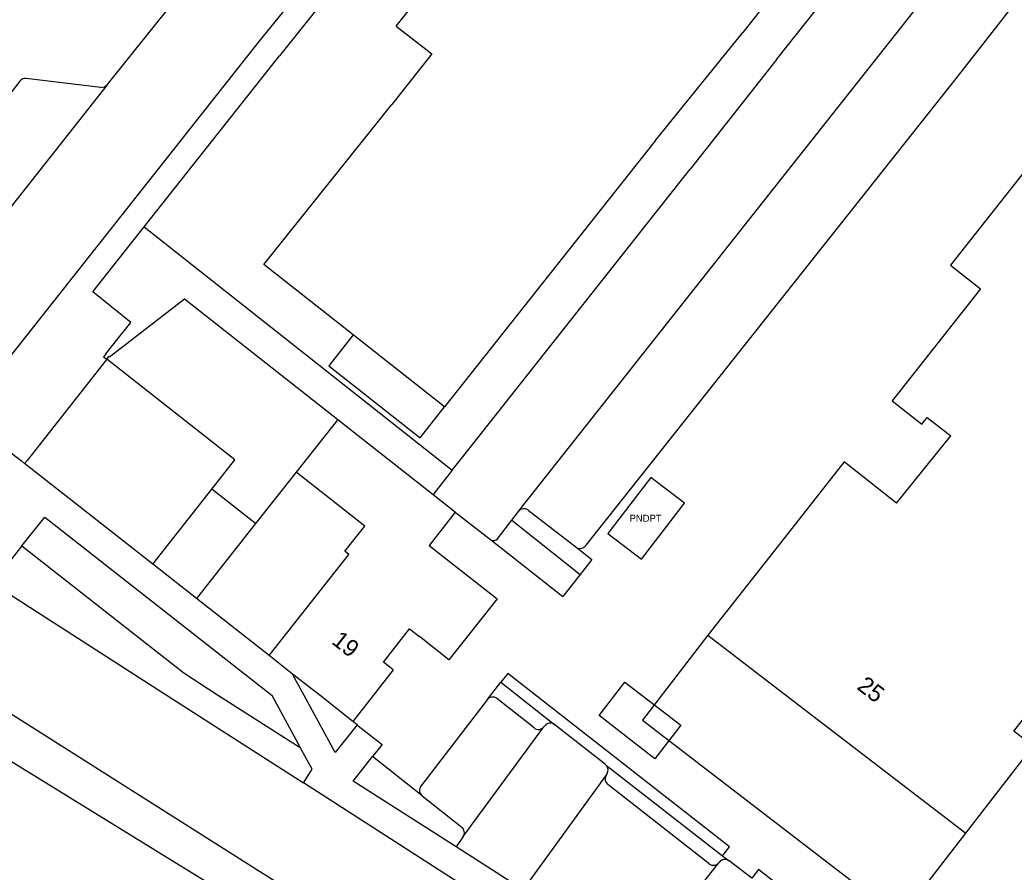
# Model space of a CAD drawing. Extents: x 194485 to 197793, y 468269 to 470822.
# Drawn here: x 195649.7 to 195720.1, y 470487.5 to 470547.9 of the extents above; entities that cross this region are included whole.
import ezdxf

# ---------------------------------------------------------------- set-up
doc = ezdxf.new("R2010")
doc.units = 0
for name, color, linetype in [('BAG plantopografie panden grensvlak pand', 7, 'Continuous'), ('BAG plantopografie panden grensvlak verbouwing pand', 7, 'Continuous'), ('BAG plantopografie panden kenmerkpunt', 7, 'Continuous'), ('BGT begrenzing pand te verbouwen', 7, 'Continuous'), ('BGT grensvlak begroeid terreindeel', 7, 'Continuous'), ('BGT grensvlak gebouwinstallatie plus 1', 7, 'Continuous'), ('BGT grensvlak onbegroeid terreindeel', 7, 'Continuous'), ('BGT grensvlak pand op maaiveld', 7, 'Continuous'), ('BGT grensvlak pand op maaiveld LR', 7, 'Continuous'), ('BGT grensvlak pand te slopen', 7, 'Continuous'), ('BGT grensvlak vegetatieobject', 7, 'Continuous'), ('BGT grensvlak wegdeel', 7, 'Continuous'), ('BGT tekst huisnummerreeks', 7, 'Continuous')]:
    doc.layers.add(name, color=color, linetype=linetype)

msp = doc.modelspace()

# ---------------------------------------------------------------- linework, layer by layer
at = {"layer": 'BAG plantopografie panden grensvlak pand'}
msp.add_lwpolyline([(195696.809, 470513.631), (195694.43, 470515.46), (195691.383, 470511.496), (195693.761, 470509.668), (195696.809, 470513.631)], dxfattribs=at)
at = {"layer": 'BAG plantopografie panden grensvlak verbouwing pand'}
msp.add_lwpolyline([(195698.457, 470504.291), (195693.825, 470498.266), (195712.087, 470484.225), (195716.719, 470490.25)], dxfattribs=at)
at = {"layer": 'BGT begrenzing pand te verbouwen'}
for p, q in [((195698.457, 470504.291), (195702.148, 470501.453)), ((195702.148, 470501.453), (195716.719, 470490.25))]:
    msp.add_line(p, q, dxfattribs=at)
at = {"layer": 'BGT grensvlak begroeid terreindeel'}
msp.add_lwpolyline([(195649.888, 470510.612), (195661.354, 470501.611), (195663.82, 470500), (195669.603, 470496.331)], dxfattribs=at)
at = {"layer": 'BGT grensvlak gebouwinstallatie plus 1'}
for p, q in [((195659.156, 470509.312), (195663.341, 470514.634)), ((195666.437, 470512.2), (195662.244, 470506.884)), ((195659.258, 470509.232), (195659.156, 470509.312)), ((195662.244, 470506.884), (195659.258, 470509.232))]:
    msp.add_line(p, q, dxfattribs=at)
at = {"layer": 'BGT grensvlak onbegroeid terreindeel'}
for p, q in [((195683.069, 470511.058), (195688.184, 470507.015)), ((195689.421, 470508.586), (195688.184, 470507.015)), ((195682.823, 470499.712), (195683.794, 470500.946)), ((195673.628, 470497.933), (195673.315, 470498.179)), ((195678.233, 470492.899), (195674.718, 470495.682)), ((195699.508, 470488.648), (195699.969, 470488.29))]:
    msp.add_line(p, q, dxfattribs=at)
at = {"layer": 'BGT grensvlak pand op maaiveld'}
for p, q in [((195712.828, 470562.093), (195700.928, 470546.968)), ((195676.399, 470547.435), (195678.461, 470550.011)), ((195676.399, 470547.435), (195678.905, 470545.464)), ((195694.724, 470539.304), (195700.928, 470546.968)), ((195678.905, 470545.464), (195676.074, 470541.867)), ((195673.162, 470538.217), (195676.074, 470541.867)), ((195694.724, 470539.304), (195679.817, 470520.468)), ((195655.89, 470523.825), (195656.057, 470524.037)), ((195664.96, 470516.693), (195655.89, 470523.825)), ((195656.089, 470524.012), (195656.057, 470524.037)), ((195672.248, 470519.566), (195679.003, 470514.246)), ((195711.811, 470513.644), (195715.657, 470518.405)), ((195663.341, 470514.634), (195664.96, 470516.693)), ((195669.304, 470515.835), (195666.437, 470512.2)), ((195666.437, 470512.2), (195663.341, 470514.634)), ((195680.568, 470512.985), (195678.727, 470510.646)), ((195703.104, 470510.192), (195698.457, 470504.291)), ((195669.054, 470501.53), (195667.39, 470502.837)), ((195673.476, 470498.384), (195673.315, 470498.179))]:
    msp.add_line(p, q, dxfattribs=at)
for points in [[(195744.825, 470528.743), (195728.104, 470541.936), (195723.777, 470536.44), (195721.652, 470538.114), (195715.648, 470530.489), (195717.77, 470528.818), (195711.517, 470520.877), (195713.615, 470519.224), (195713.998, 470519.711), (195715.657, 470518.405)], [(195673.341, 470525.563), (195667.028, 470530.53), (195673.162, 470538.217)], [(195656.089, 470524.012), (195661.39, 470528.118), (195672.248, 470519.566)], [(195673.341, 470525.563), (195671.61, 470523.363), (195678.086, 470518.267), (195679.817, 470520.468)], [(195711.811, 470513.644), (195708.114, 470516.555), (195703.104, 470510.192)], [(195667.39, 470502.837), (195673.045, 470510.006), (195672.762, 470510.229), (195674.168, 470512.011), (195669.304, 470515.835)], [(195679.003, 470514.246), (195680.582, 470513.002), (195680.568, 470512.985)], [(195678.727, 470510.646), (195683.535, 470506.859), (195680.129, 470502.541), (195678.046, 470504.178)], [(195676.188, 470501.822), (195675.481, 470502.379), (195677.339, 470504.735), (195678.046, 470504.178)], [(195673.315, 470498.179), (195671, 470500), (195669.054, 470501.53)], [(195676.188, 470501.822), (195674.751, 470500), (195673.476, 470498.384)], [(195716.719, 470490.25), (195721.484, 470496.412), (195720.116, 470497.488), (195723.19, 470501.394)]]:
    msp.add_lwpolyline(points, dxfattribs=at)
at = {"layer": 'BGT grensvlak pand op maaiveld LR'}
for p, q in [((195679.817, 470520.468), (195673.341, 470525.563)), ((195672.248, 470519.566), (195669.304, 470515.835))]:
    msp.add_line(p, q, dxfattribs=at)
at = {"layer": 'BGT grensvlak pand te slopen'}
msp.add_lwpolyline([(195694.709, 470495.528), (195690.752, 470498.584), (195692.586, 470500.959), (195696.543, 470497.902), (195694.709, 470495.528)], dxfattribs=at)
at = {"layer": 'BGT grensvlak vegetatieobject'}
for p, q in [((195683.794, 470500.946), (195687.614, 470497.941)), ((195691.277, 470495.045), (195699.508, 470488.648))]:
    msp.add_line(p, q, dxfattribs=at)
for points in [[(195699.508, 470488.648), (195699.994, 470489.279), (195684.287, 470501.576), (195683.794, 470500.946)], [(195729.154, 470466.448), (195702.041, 470487.676), (195701.566, 470487.06)]]:
    msp.add_lwpolyline(points, dxfattribs=at)
at = {"layer": 'BGT grensvlak wegdeel'}
for p, q in [((195691.788, 470574.956), (195668.135, 470545.328)), ((195703.341, 470545.081), (195715.261, 470560.187)), ((195685.35, 470513.447), (195717.572, 470554.195)), ((195658.549, 470533.202), (195668.135, 470545.328)), ((195703.341, 470545.081), (195697.2, 470537.302)), ((195649.745, 470543.535), (195636.671, 470526.949)), ((195655.476, 470543.091), (195650.197, 470543.722)), ((195655.928, 470543.278), (195641.106, 470524.507)), ((195681.022, 470516.804), (195697.2, 470537.302)), ((195658.549, 470533.202), (195680.357, 470515.962)), ((195655.838, 470524.211), (195657.596, 470526.444)), ((195655.89, 470523.825), (195650.252, 470516.665)), ((195645.697, 470519.793), (195649.861, 470516.622)), ((195650.252, 470516.665), (195650.082, 470516.449)), ((195680.357, 470515.962), (195681.022, 470516.804)), ((195650.082, 470516.449), (195649.861, 470516.622)), ((195659.156, 470509.312), (195650.082, 470516.449)), ((195680.357, 470515.962), (195679.003, 470514.246)), ((195685.045, 470513.047), (195685.35, 470513.447)), ((195685.748, 470513.14), (195689.236, 470510.45)), ((195680.568, 470512.985), (195683.069, 470511.058)), ((195683.571, 470511.114), (195684.568, 470512.422)), ((195684.568, 470512.422), (195685.045, 470513.047)), ((195684.568, 470512.422), (195689.421, 470508.586)), ((195649.888, 470510.612), (195647.78, 470507.96)), ((195689.236, 470510.45), (195690.255, 470509.645)), ((195690.255, 470509.645), (195689.421, 470508.586)), ((195667.39, 470502.837), (195662.244, 470506.884)), ((195641.594, 470500), (195687.392, 470471.757)), ((195647.084, 470500), (195688.13, 470474.003)), ((195686.156, 470497.711), (195683.523, 470499.792)), ((195682.823, 470499.712), (195678.147, 470493.595)), ((195673.628, 470497.933), (195673.708, 470497.87)), ((195681.132, 470490.011), (195686.85, 470497.783)), ((195686.922, 470497.869), (195686.85, 470497.783)), ((195691.201, 470495.119), (195687.614, 470497.941)), ((195685.524, 470486.438), (195691.25, 470494.35)), ((195691.25, 470494.35), (195691.322, 470494.471)), ((195703.328, 470472.316), (195669.823, 470493.815)), ((195698.546, 470488.087), (195691.372, 470493.701)), ((195678.233, 470492.899), (195681.029, 470490.685)), ((195681.132, 470490.011), (195680.633, 470489.279)), ((195685.379, 470486.234), (195680.633, 470489.279)), ((195693.552, 470480.989), (195699.231, 470488.152)), ((195699.231, 470488.152), (195699.259, 470488.187)), ((195701.566, 470487.06), (195699.969, 470488.29))]:
    msp.add_line(p, q, dxfattribs=at)
for points in [[(195655.928, 470543.278), (195675.389, 470567.562), (195744.568, 470655.268)], [(195645.697, 470519.793), (195666.693, 470546.342), (195680.341, 470563.126), (195749.755, 470651.285)], [(195689.834, 470510.652), (195716.131, 470543.825), (195721.037, 470550.142)], [(195657.596, 470526.444), (195654.917, 470528.608), (195658.549, 470533.202)], [(195655.838, 470524.211), (195655.67, 470523.998), (195655.89, 470523.825)], [(195649.888, 470510.612), (195651.5, 470512.64), (195667.602, 470500), (195667.614, 470499.991), (195669.603, 470496.331)], [(195647.78, 470507.96), (195660.185, 470500), (195669.823, 470493.815)], [(195673.628, 470497.933), (195672.077, 470495.966), (195669.885, 470500), (195669.054, 470501.53)], [(195673.708, 470497.87), (195675.397, 470496.542), (195674.718, 470495.682)], [(195669.823, 470493.815), (195670.444, 470494.782), (195669.603, 470496.331)], [(195680.633, 470489.279), (195673.353, 470493.951), (195674.718, 470495.682)]]:
    msp.add_lwpolyline(points, dxfattribs=at)
for centre, radius, start, end in [((195650.136, 470543.23), 0.496, 82.91176, 142.03965), ((195655.527, 470543.608), 0.52, 264.3933, 320.55811), ((195685.445, 470512.731), 0.51, 53.44882, 141.623), ((195683.289, 470511.362), 0.375, 234.05445, 318.67604), ((195689.404, 470510.938), 0.517, 251.01082, 316.21285), ((195689.423, 470510.923), 0.492, 315.93759, 326.54624), ((195683.213, 470499.398), 0.501, 51.83792, 141.20168), ((195686.466, 470498.103), 0.5, 231.68443, 320.16165), ((195687.305, 470497.548), 0.5, 51.86838, 140.01169), ((195690.893, 470494.727), 0.499, 39.65921, 51.86858), ((195690.895, 470494.726), 0.497, 329.12139, 39.84393), ((195691.682, 470494.095), 0.501, 149.46181, 231.8308), ((195678.548, 470493.291), 0.503, 142.84055, 231.24734), ((195680.718, 470490.293), 0.501, 325.77254, 51.60478), ((195698.854, 470488.478), 0.498, 231.74083, 319.10036), ((195699.665, 470487.89), 0.503, 52.75679, 143.75188)]:
    msp.add_arc(centre, radius, start, end, dxfattribs=at)

# ---------------------------------------------------------------- texts
at = {"layer": 'BAG plantopografie panden kenmerkpunt'}
msp.add_text('PNDPT', height=0.5, dxfattribs=at).set_placement((195692.919, 470512.314))
at = {"layer": 'BGT tekst huisnummerreeks'}
for s, rotation, p in [('19', 321.8, (195671.75, 470503.735)), ('25', 322.4, (195708.948, 470500.514))]:
    msp.add_text(s, height=1.2, rotation=rotation, dxfattribs=at).set_placement(p)

doc.saveas('drawing.dxf')
